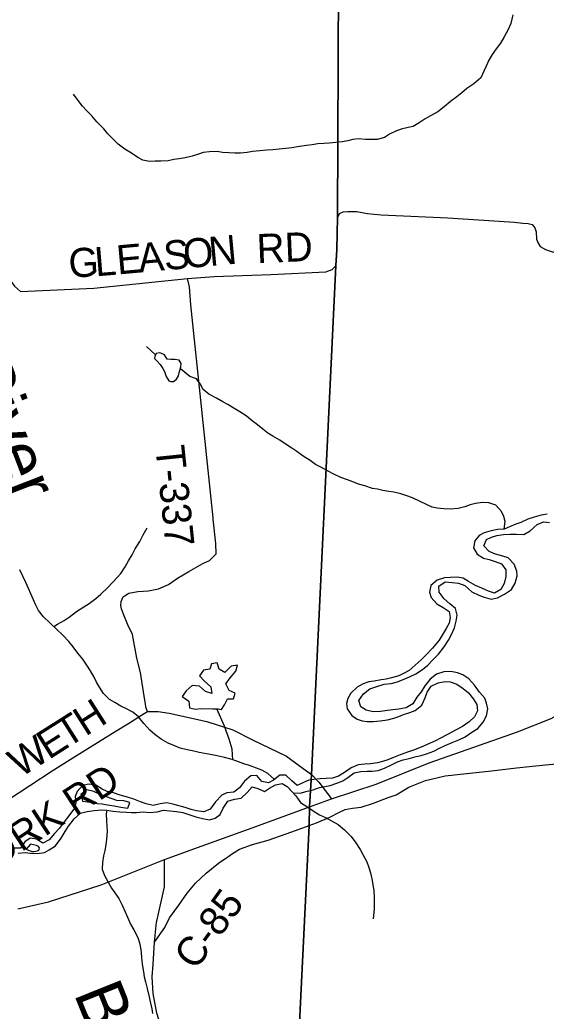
# Model space of a CAD drawing. Extents: x 1578669 to 1989827, y 208020 to 553079.
# Drawn here: x 1783914 to 1789344, y 379667 to 389895 of the extents above; entities that cross this region are included whole.
import ezdxf

# ---------------------------------------------------------------- set-up
doc = ezdxf.new("R2010")
doc.units = 0
for name, color, linetype in [('GM_X_County_Road', 7, 'Continuous'), ('GM_X_County_Road_Text', 7, 'Continuous'), ('GM_X_Minor_Lake', 7, 'Continuous'), ('GM_X_Minor_River', 7, 'Continuous'), ('GM_X_Minor_River_Text', 7, 'Continuous'), ('GM_X_State_Route', 7, 'Continuous'), ('GM_X_Township', 7, 'Continuous'), ('GM_X_Township_Road', 7, 'Continuous'), ('GM_X_Township_Road_Text', 7, 'Continuous')]:
    doc.layers.add(name, color=color, linetype=linetype)

msp = doc.modelspace()

# ---------------------------------------------------------------- linework, layer by layer
at = {"layer": 'GM_X_County_Road'}
for points in [[(1783788, 381844), (1784246, 382145), (1784434, 382264), (1784898, 382551), (1785044, 382642), (1785180, 382726), (1785232, 382759), (1785298, 382759), (1785340, 382758), (1785456, 382742), (1785843, 382657), (1786111, 382569), (1786313, 382465), (1786665, 382297), (1786798, 382199)], [(1786048, 381253), (1786069, 381267), (1786097, 381286), (1786179, 381337), (1786316, 381388), (1786475, 381432), (1786720, 381518), (1786899, 381582), (1786975, 381609), (1787114, 381670), (1787206, 381715), (1787271, 381749), (1787345, 381762), (1787437, 381771), (1787562, 381814), (1787713, 381870), (1787797, 381899), (1787928, 381978), (1788098, 382048), (1788304, 382094), (1788781, 382147), (1789040, 382177), (1789339, 382207), (1789522, 382227)], [(1786798, 382199), (1786922, 382107), (1786999, 382030), (1787131, 381856)], [(1785302, 380380), (1785410, 380531), (1785457, 380631), (1785555, 380762), (1785640, 380884), (1785727, 380987), (1785836, 381092), (1785963, 381195), (1786048, 381253)]]:
    msp.add_lwpolyline(points, dxfattribs=at)
at = {"layer": 'GM_X_Minor_Lake'}
for points in [[(1785319, 386451), (1785307, 386421), (1785303, 386401), (1785331, 386372), (1785362, 386340), (1785390, 386296), (1785406, 386266), (1785424, 386216), (1785452, 386172), (1785472, 386162), (1785498, 386163), (1785530, 386187), (1785552, 386221), (1785562, 386267), (1785576, 386315), (1785578, 386348), (1785558, 386382), (1785514, 386392), (1785471, 386392), (1785435, 386394)], [(1785435, 386394), (1785405, 386438), (1785370, 386456), (1785358, 386460), (1785319, 386451)], [(1785996, 382779), (1786026, 382829), (1786056, 382891), (1786120, 382891), (1786135, 382949), (1786075, 382974), (1786039, 383044), (1786083, 383106), (1786141, 383174), (1786160, 383236), (1786094, 383226), (1786029, 383162), (1785972, 383194), (1785950, 383261), (1785892, 383249), (1785874, 383195), (1785808, 383185), (1785767, 383125), (1785815, 383075), (1785883, 383012), (1785895, 382944), (1785829, 382966), (1785767, 383019), (1785693, 383027), (1785629, 382973), (1785587, 382913), (1785659, 382865), (1785666, 382797), (1785726, 382784), (1785786, 382790)], [(1785786, 382790), (1785905, 382785), (1785960, 382785), (1785996, 382779)]]:
    msp.add_lwpolyline(points, dxfattribs=at)
at = {"layer": 'GM_X_Minor_River'}
for points in [[(1789002, 389947), (1788979, 389859), (1788951, 389797), (1788911, 389719), (1788873, 389655), (1788830, 389595), (1788788, 389537), (1788754, 389479), (1788724, 389417), (1788702, 389365), (1788670, 389297), (1788597, 389235), (1788525, 389187), (1788473, 389143), (1788423, 389099), (1788357, 389051), (1788293, 388997), (1788225, 388946), (1788145, 388902), (1788095, 388872), (1788035, 388834), (1787971, 388796), (1787921, 388784), (1787849, 388768), (1787799, 388751), (1787728, 388715), (1787678, 388681), (1787600, 388659), (1787540, 388659), (1787482, 388661), (1787409, 388668), (1787351, 388660), (1787297, 388646), (1787241, 388636), (1787175, 388630), (1787105, 388623), (1787049, 388619), (1786989, 388615), (1786929, 388607), (1786871, 388597), (1786799, 388588), (1786719, 388574), (1786657, 388566), (1786589, 388560), (1786523, 388554), (1786463, 388549), (1786391, 388545), (1786313, 388537), (1786261, 388527), (1786189, 388519), (1786137, 388520), (1786071, 388522), (1786005, 388528), (1785949, 388536), (1785869, 388534), (1785807, 388527), (1785757, 388509), (1785693, 388489), (1785619, 388471), (1785557, 388461), (1785501, 388454), (1785443, 388442), (1785369, 388438), (1785309, 388438), (1785253, 388434), (1785184, 388447), (1785132, 388473), (1785066, 388519), (1784996, 388561), (1784928, 388612), (1784880, 388662), (1784823, 388718), (1784779, 388770), (1784709, 388841), (1784657, 388903), (1784606, 388955), (1784562, 389006), (1784514, 389064), (1784466, 389128)], [(1785315, 386440), (1785221, 386523)], [(1788912, 384640), (1788922, 384720), (1788908, 384770), (1788885, 384822), (1788825, 384886), (1788753, 384913), (1788689, 384915), (1788615, 384905), (1788561, 384891), (1788505, 384871), (1788435, 384854), (1788359, 384846), (1788289, 384848), (1788221, 384856), (1788169, 384868), (1788117, 384891), (1787966, 384963), (1787896, 384988), (1787844, 385006), (1787774, 385020), (1787722, 385028), (1787658, 385038), (1787604, 385051), (1787552, 385061), (1787473, 385087), (1787407, 385105), (1787351, 385128), (1787295, 385148), (1787227, 385174), (1787155, 385206), (1787089, 385243), (1787018, 385279), (1786966, 385307), (1786908, 385347), (1786838, 385394), (1786772, 385442), (1786719, 385476), (1786663, 385512), (1786595, 385559), (1786525, 385601), (1786473, 385631), (1786421, 385670), (1786366, 385716), (1786312, 385756), (1786248, 385808), (1786182, 385851), (1786116, 385891), (1786061, 385925), (1786007, 385953), (1785943, 385990), (1785865, 386034), (1785807, 386082), (1785773, 386139), (1785736, 386191), (1785668, 386215), (1785570, 386294)], [(1788823, 384383), (1788757, 384408), (1788702, 384468), (1788730, 384534), (1788782, 384556), (1788836, 384576), (1788904, 384586), (1788968, 384589), (1789038, 384587), (1789114, 384585), (1789180, 384623), (1789250, 384689), (1789316, 384716), (1789378, 384710)], [(1789354, 384796), (1789292, 384783), (1789222, 384763), (1789156, 384743), (1789082, 384709), (1789030, 384691), (1788966, 384663), (1788912, 384640)], [(1784265, 383635), (1784302, 383661), (1784370, 383698), (1784423, 383732), (1784497, 383792), (1784573, 383838), (1784629, 383874), (1784699, 383926), (1784751, 383970), (1784817, 384034), (1784873, 384094), (1784956, 384182), (1785000, 384252), (1785034, 384312), (1785072, 384376), (1785104, 384438), (1785151, 384514), (1785187, 384582), (1785229, 384652)], [(1788912, 384640), (1788844, 384636), (1788776, 384624), (1788704, 384602), (1788654, 384574), (1788610, 384518), (1788594, 384448), (1788631, 384382), (1788697, 384342), (1788755, 384328), (1788819, 384305), (1788885, 384281), (1788929, 384219), (1788928, 384151), (1788912, 384081), (1788876, 384019), (1788812, 383981), (1788748, 384001), (1788682, 384031), (1788614, 384057), (1788543, 384100), (1788489, 384134), (1788427, 384144), (1788357, 384142), (1788297, 384139), (1788219, 384115), (1788153, 384059), (1788140, 383991), (1788158, 383935), (1788216, 383868), (1788282, 383830), (1788342, 383792), (1788355, 383728), (1788343, 383670), (1788313, 383616), (1788241, 383496), (1788173, 383412), (1788106, 383342), (1788056, 383292), (1787930, 383180), (1787874, 383150), (1787824, 383128), (1787750, 383106), (1787694, 383093), (1787642, 383085), (1787568, 383073), (1787516, 383065), (1787456, 383043), (1787396, 383011), (1787330, 382949), (1787297, 382893), (1787285, 382841), (1787291, 382785), (1787339, 382717), (1787393, 382681), (1787447, 382662), (1787499, 382656), (1787564, 382654), (1787630, 382662), (1787708, 382674), (1787774, 382689), (1787824, 382707), (1787874, 382727), (1787939, 382747), (1787993, 382769), (1788063, 382823), (1788095, 382899), (1788115, 382959), (1788159, 383021), (1788231, 383053), (1788301, 383067), (1788353, 383066), (1788423, 383042), (1788487, 382996), (1788543, 382950), (1788596, 382885), (1788628, 382831), (1788636, 382765), (1788604, 382703), (1788550, 382653), (1788482, 382605), (1788410, 382567), (1788325, 382521), (1788253, 382482), (1788201, 382456), (1788149, 382432), (1788079, 382400), (1787985, 382362), (1787915, 382338), (1787839, 382313), (1787769, 382283), (1787711, 382261), (1787655, 382241), (1787603, 382229), (1787531, 382219), (1787473, 382216), (1787405, 382208), (1787331, 382176), (1787265, 382128), (1787201, 382092), (1787139, 382072)], [(1786671, 381986), (1786733, 381919), (1786811, 381917), (1786863, 381933), (1786939, 381951), (1787005, 381973), (1787059, 381984), (1787115, 381994), (1787183, 382018), (1787247, 382042), (1787299, 382078), (1787363, 382126), (1787433, 382141), (1787497, 382143), (1787549, 382143), (1787611, 382151), (1787677, 382173), (1787747, 382209), (1787809, 382240), (1787869, 382260), (1787931, 382274), (1788003, 382294), (1788055, 382306), (1788111, 382322), (1788185, 382351), (1788245, 382379), (1788301, 382409), (1788375, 382439), (1788443, 382467), (1788507, 382497), (1788577, 382547), (1788639, 382584), (1788694, 382648), (1788730, 382714), (1788742, 382785), (1788730, 382845), (1788710, 382897), (1788657, 382959), (1788605, 383031), (1788545, 383094), (1788483, 383136), (1788429, 383156), (1788362, 383171), (1788288, 383169), (1788212, 383145), (1788148, 383093), (1788091, 383025), (1788053, 382963), (1788011, 382905), (1787967, 382839), (1787899, 382797), (1787823, 382784), (1787761, 382776), (1787709, 382770), (1787635, 382760), (1787561, 382756), (1787487, 382773), (1787433, 382807), (1787413, 382871), (1787460, 382941), (1787526, 382991), (1787596, 383017), (1787672, 383039), (1787744, 383048), (1787812, 383066), (1787886, 383096), (1787936, 383116), (1788000, 383148), (1788070, 383192), (1788124, 383235), (1788172, 383289), (1788232, 383351), (1788292, 383427), (1788337, 383495), (1788369, 383553), (1788399, 383621), (1788415, 383691), (1788427, 383753), (1788410, 383822), (1788352, 383870), (1788292, 383922), (1788240, 383989), (1788237, 384053), (1788303, 384095), (1788375, 384090), (1788441, 384082), (1788506, 384058), (1788576, 383993), (1788648, 383959), (1788706, 383937), (1788776, 383919), (1788842, 383930), (1788916, 383968), (1788986, 384016), (1789026, 384082), (1789046, 384158), (1789041, 384208), (1789015, 384279), (1788951, 384343), (1788897, 384361), (1788823, 384383)], [(1786541, 382057), (1786474, 382119), (1786412, 382153), (1786356, 382175), (1786282, 382203), (1786224, 382220), (1786170, 382238), (1786106, 382264), (1786024, 382284), (1785949, 382301), (1785897, 382311), (1785841, 382323), (1785765, 382337), (1785709, 382351), (1785639, 382364), (1785567, 382382), (1785501, 382408), (1785443, 382433), (1785372, 382473), (1785306, 382521), (1785254, 382565), (1785192, 382634), (1785137, 382704), (1785079, 382752), (1785009, 382789), (1784955, 382815), (1784895, 382851), (1784839, 382883), (1784776, 382946), (1784736, 383008), (1784706, 383062), (1784680, 383114), (1784642, 383179), (1784605, 383237), (1784563, 383297), (1784511, 383359), (1784463, 383426), (1784418, 383482), (1784356, 383546), (1784292, 383609), (1784224, 383673), (1784159, 383737), (1784107, 383800), (1784079, 383856), (1784055, 383912), (1784026, 383974), (1784002, 384028), (1783976, 384091), (1783913, 384219)], [(1786113, 382261), (1786105, 382370), (1786073, 382473), (1786024, 382607), (1785946, 382785)], [(1787139, 382072), (1787073, 382069), (1787011, 382063), (1786947, 382057), (1786895, 382049), (1786839, 382025), (1786775, 381995), (1786721, 382042), (1786659, 382102), (1786595, 382100), (1786531, 382050), (1786481, 382022), (1786411, 382037), (1786360, 382099), (1786296, 382095), (1786233, 382039), (1786181, 381971), (1786121, 381927), (1786051, 381918), (1785999, 381896), (1785933, 381826), (1785879, 381752), (1785811, 381724), (1785735, 381734), (1785681, 381748), (1785619, 381767), (1785493, 381803), (1785431, 381817), (1785363, 381806), (1785289, 381788), (1785217, 381806), (1785160, 381826), (1785090, 381854), (1785024, 381875), (1784950, 381897), (1784880, 381919), (1784816, 381934), (1784762, 381958), (1784699, 381998), (1784627, 382010), (1784561, 381996), (1784506, 381933), (1784486, 381882), (1784492, 381820), (1784478, 381760), (1784428, 381696), (1784372, 381620), (1784319, 381552), (1784273, 381500), (1784215, 381434), (1784151, 381399), (1784087, 381441), (1784019, 381453), (1783965, 381413), (1783921, 381347), (1783855, 381347)], [(1783897, 381297), (1783969, 381303), (1784025, 381297), (1784093, 381293), (1784167, 381304), (1784217, 381330), (1784281, 381374), (1784341, 381452), (1784383, 381522), (1784415, 381574), (1784476, 381650), (1784538, 381710), (1784610, 381728), (1784680, 381736), (1784756, 381745), (1784810, 381741), (1784873, 381731), (1784947, 381723), (1785013, 381720), (1785065, 381716), (1785119, 381718), (1785187, 381724), (1785253, 381716), (1785329, 381723), (1785395, 381741), (1785463, 381735), (1785529, 381727), (1785595, 381715), (1785659, 381696), (1785731, 381672), (1785797, 381654), (1785870, 381642), (1785930, 381657), (1785981, 381697), (1786013, 381761), (1786061, 381833), (1786129, 381855), (1786197, 381865), (1786259, 381923), (1786311, 381983), (1786371, 381965), (1786437, 381934), (1786491, 381966), (1786551, 382002), (1786619, 382016), (1786671, 381986)], [(1784748, 381898), (1784678, 381932), (1784604, 381950), (1784544, 381902), (1784560, 381834), (1784638, 381822), (1784710, 381810), (1784764, 381807), (1784818, 381797), (1784886, 381787), (1784956, 381771), (1785027, 381762), (1785048, 381819), (1784986, 381837), (1784914, 381841)], [(1786671, 381986), (1786761, 381889), (1786810, 381819), (1786884, 381771), (1786950, 381726), (1787006, 381694), (1787066, 381664), (1787131, 381631), (1787197, 381593), (1787263, 381539), (1787333, 381470), (1787380, 381404), (1787426, 381336), (1787452, 381282), (1787494, 381209), (1787510, 381159), (1787533, 381095), (1787547, 381031), (1787557, 380973), (1787565, 380909), (1787568, 380844), (1787570, 380772), (1787568, 380718), (1787560, 380618)], [(1784914, 381841), (1784748, 381898)], [(1784810, 381741), (1784805, 381703), (1784809, 381631), (1784811, 381575), (1784815, 381519), (1784809, 381443), (1784802, 381382), (1784790, 381324), (1784778, 381268), (1784766, 381200), (1784764, 381132), (1784787, 381066), (1784859, 380937), (1784895, 380887), (1784934, 380829), (1784968, 380759), (1785000, 380692), (1785026, 380636), (1785057, 380564), (1785091, 380506), (1785131, 380427), (1785149, 380371), (1785159, 380321), (1785164, 380271), (1785168, 380221), (1785176, 380153), (1785190, 380074), (1785198, 380022), (1785209, 379970), (1785229, 379900), (1785245, 379830), (1785263, 379748), (1785274, 379691), (1785282, 379641)], [(1784087, 381377), (1784023, 381391), (1783980, 381339), (1784038, 381315)], [(1784038, 381315), (1784062, 381313), (1784080, 381317), (1784096, 381321), (1784109, 381328), (1784113, 381338), (1784117, 381351), (1784107, 381367), (1784087, 381377)]]:
    msp.add_lwpolyline(points, dxfattribs=at)
at = {"layer": 'GM_X_State_Route'}
for points in [[(1785405, 381231), (1785794, 381373), (1786312, 381558), (1786904, 381775), (1787131, 381856), (1787590, 382009), (1788137, 382229), (1788598, 382390), (1789048, 382550), (1789395, 382685), (1789768, 382897), (1790141, 383161), (1790479, 383415), (1791545, 384768), (1792188, 385597), (1792498, 386008), (1792731, 386299), (1792968, 386560), (1793271, 386783), (1793651, 387007), (1794112, 387147)], [(1783892, 380724), (1784208, 380795), (1784754, 380969), (1785405, 381231)], [(1785326, 380594), (1785405, 380951), (1785405, 381231)], [(1785461, 379224), (1785328, 379645), (1785291, 379848), (1785279, 380021), (1785288, 380151), (1785302, 380380), (1785323, 380584), (1785326, 380594)]]:
    msp.add_lwpolyline(points, dxfattribs=at)
at = {"layer": 'GM_X_Township'}
for points in [[(1813574, 362259), (1795322, 364551), (1793209, 364816), (1791051, 365124), (1790672, 365179), (1790140, 365259), (1788628, 365490), (1786429, 365785), (1786212, 365818), (1786221, 365919), (1786434, 371261), (1786521, 373852), (1786899, 381582), (1786904, 381775), (1786922, 382107), (1787173, 387357), (1787186, 387526), (1787193, 387857), (1787227, 395961), (1787310, 395958), (1791094, 395819), (1793085, 395748), (1804835, 395344)], [(1787227, 395961), (1787193, 387857), (1787186, 387526), (1787173, 387357), (1786922, 382107), (1786904, 381775), (1786899, 381582), (1786521, 373852)]]:
    msp.add_lwpolyline(points, dxfattribs=at)
at = {"layer": 'GM_X_Township_Road'}
for points in [[(1782853, 389086), (1782771, 388539), (1782747, 388340), (1782744, 388274), (1782796, 388242), (1783137, 388166), (1783285, 388114), (1783438, 388042), (1783542, 387784), (1783791, 387240), (1783860, 387147), (1783919, 387092), (1784677, 387126), (1785645, 387226), (1785920, 387247), (1786504, 387269), (1787070, 387294), (1787136, 387319), (1787173, 387357), (1787186, 387526), (1787193, 387857), (1787197, 387867)], [(1787197, 387867), (1787213, 387898), (1787251, 387913), (1787296, 387918), (1787392, 387918), (1787498, 387898), (1787642, 387882), (1788330, 387851), (1789016, 387806), (1789104, 387797), (1789158, 387794), (1789200, 387782), (1789228, 387750), (1789240, 387708), (1789246, 387631), (1789259, 387597), (1789283, 387557), (1789338, 387524), (1789442, 387490)], [(1785908, 384757), (1785677, 386955), (1785664, 387141), (1785645, 387226)], [(1784989, 383950), (1785037, 383979), (1785132, 383997), (1785240, 384004), (1785345, 384025), (1785447, 384070), (1785540, 384133), (1785658, 384204), (1785803, 384285), (1785871, 384318), (1785938, 384384), (1785936, 384492), (1785909, 384743), (1785908, 384757)], [(1785232, 382759), (1785214, 382803), (1785209, 382836), (1785197, 382916), (1785158, 383160), (1785122, 383310), (1785075, 383552), (1785029, 383653), (1784983, 383762), (1784963, 383817), (1784955, 383853), (1784958, 383893), (1784979, 383943), (1784983, 383946), (1784989, 383950)]]:
    msp.add_lwpolyline(points, dxfattribs=at)

# ---------------------------------------------------------------- texts
at = {"layer": 'GM_X_County_Road_Text'}
for s, rotation, p in [('H', 32.4452, (1784591, 382498)), ('T', 32.4474, (1784402, 382377)), ('E', 32.4419, (1784212, 382257)), ('W', 32.4425, (1783919, 382071)), ('FORK RD', 33.2253, (1783462, 380999)), ('C-85', 53.9965, (1785727, 380078))]:
    msp.add_text(s, height=300, rotation=rotation, dxfattribs=at).set_placement(p)
at = {"layer": 'GM_X_Minor_River_Text'}
for s, height, rotation, p in [('River', 499.9, 291.0925, (1783292, 386348)), ('Bull Run', 500, 291.832, (1784467, 379850))]:
    msp.add_text(s, height=height, rotation=rotation, dxfattribs=at).set_placement(p)
at = {"layer": 'GM_X_Township_Road_Text'}
for s, rotation, p in [('N', 5.2162, (1785875, 387354)), ('RD', 2.4497, (1786363, 387384)), ('E', 5.2078, (1784924, 387267)), ('A', 5.214, (1785147, 387287)), ('S', 5.219, (1785410, 387311)), ('O', 5.2162, (1785612, 387330)), ('G', 2.7733, (1784423, 387235)), ('L', 4.6731, (1784697, 387248)), ('T-337', 275.9106, (1785311, 385489))]:
    msp.add_text(s, height=300, rotation=rotation, dxfattribs=at).set_placement(p)

doc.saveas('drawing.dxf')
